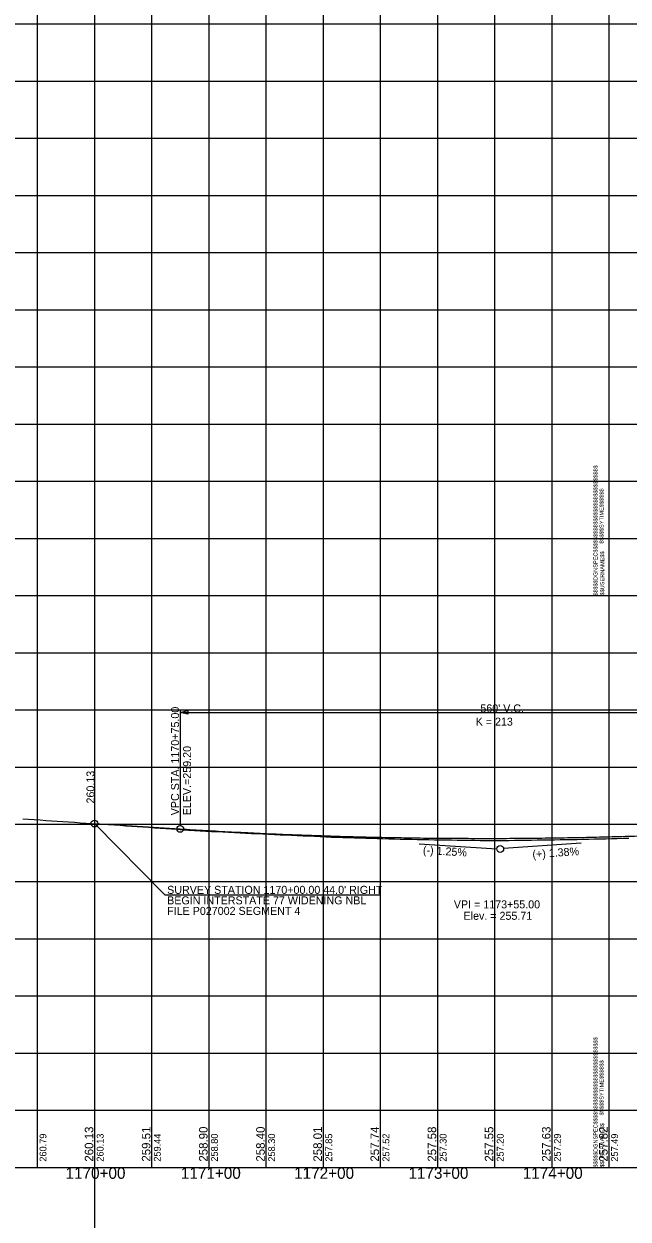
# Model space of a CAD drawing. Extents: x -90830 to 2015517, y -20856 to 836331.
# Drawn here: x 5862 to 6390, y -19432 to -18387 of the extents above; entities that cross this region are included whole.
import ezdxf

# ---------------------------------------------------------------- set-up
doc = ezdxf.new("R2010")
doc.units = 0
for name, color, linetype in [('Level 1', 7, 'Continuous'), ('RD_DDB_GradeTX', 7, 'Continuous'), ('RD_DDB_Profile_Elev', 7, 'Continuous'), ('RD_DDB_Profile_EX', 7, 'Continuous'), ('RD_DDB_Profile_Lbl', 7, 'Continuous'), ('RD_DDB_Profile_PR', 7, 'Continuous'), ('RD_DDB_StaTX', 7, 'Continuous'), ('RD_DDB_StripGrade', 7, 'Continuous'), ('RD_DDB_VCLbl', 7, 'Continuous'), ('RD_GPK_Profile_Cell', 7, 'Continuous'), ('RD_TX_Drainage', 7, 'Continuous')]:
    doc.layers.add(name, color=color, linetype=linetype)

msp = doc.modelspace()

# ---------------------------------------------------------------- linework, layer by layer
at = {"layer": 'Level 1'}
for p, q in [((5923.5, -12693.4), (5923.5, -20856.1)), ((5873.5, -17886.5), (5873.5, -18386.5)), ((5923.5, -17886.5), (5923.5, -18386.5)), ((5973.5, -17886.5), (5973.5, -18386.5)), ((6023.5, -17886.5), (6023.5, -18386.5)), ((6073.5, -17886.5), (6073.5, -18386.5)), ((6123.5, -17886.5), (6123.5, -18386.5)), ((6173.5, -17886.5), (6173.5, -18386.5)), ((6223.5, -17886.5), (6223.5, -18386.5)), ((6273.5, -17886.5), (6273.5, -18386.5)), ((6323.5, -17886.5), (6323.5, -18386.5)), ((6373.5, -17886.5), (6373.5, -18386.5)), ((6373.5, -17886.5), (6373.5, -18386.5)), ((6373.5, -17886.5), (6373.5, -18386.5)), ((4773.5, -18386.5), (6373.5, -18386.5)), ((4773.5, -18386.5), (6373.5, -18386.5)), ((5873.5, -18386.5), (5873.5, -18886.5)), ((5923.5, -18386.5), (5923.5, -18886.5)), ((5973.5, -18386.5), (5973.5, -18886.5)), ((6023.5, -18386.5), (6023.5, -18886.5)), ((6073.5, -18386.5), (6073.5, -18886.5)), ((6123.5, -18386.5), (6123.5, -18886.5)), ((6173.5, -18386.5), (6173.5, -18886.5)), ((6223.5, -18386.5), (6223.5, -18886.5)), ((6273.5, -18386.5), (6273.5, -18886.5)), ((6323.5, -18386.5), (6323.5, -18886.5)), ((6373.5, -18386.5), (6373.5, -18886.5)), ((6373.5, -18386.5), (6373.5, -18886.5)), ((6373.5, -18386.5), (7973.5, -18386.5)), ((6373.5, -18386.5), (6373.5, -18886.5)), ((6373.5, -18386.5), (7973.5, -18386.5)), ((4773.5, -18436.5), (6373.5, -18436.5)), ((6373.5, -18436.5), (7973.5, -18436.5)), ((4773.5, -18486.5), (6373.5, -18486.5)), ((6373.5, -18486.5), (7973.5, -18486.5)), ((4773.5, -18536.5), (6373.5, -18536.5)), ((6373.5, -18536.5), (7973.5, -18536.5)), ((4773.5, -18586.5), (6373.5, -18586.5)), ((6373.5, -18586.5), (7973.5, -18586.5)), ((4773.5, -18636.5), (6373.5, -18636.5)), ((6373.5, -18636.5), (7973.5, -18636.5)), ((4773.5, -18686.5), (6373.5, -18686.5)), ((6373.5, -18686.5), (7973.5, -18686.5)), ((4773.5, -18736.5), (6373.5, -18736.5)), ((6373.5, -18736.5), (7973.5, -18736.5)), ((4773.5, -18786.5), (6373.5, -18786.5)), ((6373.5, -18786.5), (7973.5, -18786.5)), ((4773.5, -18836.5), (6373.5, -18836.5)), ((6373.5, -18836.5), (7973.5, -18836.5)), ((4773.5, -18886.5), (6373.5, -18886.5)), ((4773.5, -18886.5), (6373.5, -18886.5)), ((5873.5, -18886.5), (5873.5, -19386.5)), ((5923.5, -18886.5), (5923.5, -19386.5)), ((5973.5, -18886.5), (5973.5, -19386.5)), ((6023.5, -18886.5), (6023.5, -19386.5)), ((6073.5, -18886.5), (6073.5, -19386.5)), ((6123.5, -18886.5), (6123.5, -19386.5)), ((6173.5, -18886.5), (6173.5, -19386.5)), ((6223.5, -18886.5), (6223.5, -19386.5)), ((6273.5, -18886.5), (6273.5, -19386.5)), ((6323.5, -18886.5), (6323.5, -19386.5)), ((6373.5, -18886.5), (7973.5, -18886.5)), ((6373.5, -18886.5), (6373.5, -19386.5)), ((6373.5, -18886.5), (6373.5, -19386.5)), ((6373.5, -18886.5), (7973.5, -18886.5)), ((6373.5, -18886.5), (6373.5, -19386.5)), ((4773.5, -18936.5), (6373.5, -18936.5)), ((6373.5, -18936.5), (7973.5, -18936.5)), ((4773.5, -18986.5), (6373.5, -18986.5)), ((6373.5, -18986.5), (7973.5, -18986.5)), ((4773.5, -19036.5), (6373.5, -19036.5)), ((6373.5, -19036.5), (7973.5, -19036.5)), ((4773.5, -19086.5), (6373.5, -19086.5)), ((6373.5, -19086.5), (7973.5, -19086.5)), ((4773.5, -19136.5), (6373.5, -19136.5)), ((6373.5, -19136.5), (7973.5, -19136.5)), ((4773.5, -19186.5), (6373.5, -19186.5)), ((6373.5, -19186.5), (7973.5, -19186.5)), ((4773.5, -19236.5), (6373.5, -19236.5)), ((6373.5, -19236.5), (7973.5, -19236.5)), ((4773.5, -19286.5), (6373.5, -19286.5)), ((6373.5, -19286.5), (7973.5, -19286.5)), ((4773.5, -19336.5), (6373.5, -19336.5)), ((6373.5, -19336.5), (7973.5, -19336.5)), ((4773.5, -19386.5), (6373.5, -19386.5)), ((6373.5, -19386.5), (7973.5, -19386.5))]:
    msp.add_line(p, q, dxfattribs=at)
at = {"layer": 'RD_DDB_GradeTX'}
for p, q in [((6207.6, -19103.5), (6275.5, -19107.8)), ((6349.3, -19103.1), (6281.5, -19107.7))]:
    msp.add_line(p, q, dxfattribs=at)
for centre in [(5923.5, -19085.8), (6278.5, -19108)]:
    msp.add_circle(centre, 3, dxfattribs=at)
at = {"layer": 'RD_DDB_Profile_EX'}
for points in [[(5860.9, -19081.6), (5865.9, -19082), (5870.9, -19082.3), (5875.9, -19082.7), (5880.9, -19083.1), (5885.9, -19083.4), (5890.9, -19083.8), (5895.9, -19084.1), (5900.9, -19084.4), (5905.9, -19084.7), (5910.9, -19085.1), (5915.9, -19085.4), (5920.9, -19085.7), (5925.9, -19086), (5930.9, -19086.3), (5935.9, -19086.6), (5940.9, -19087), (5945.9, -19087.3), (5950.9, -19087.7), (5955.9, -19088), (5960.9, -19088.4), (5965.9, -19088.8), (5970.9, -19089.1), (5975.9, -19089.5), (5980.9, -19089.8), (5985.9, -19090.2), (5990.9, -19090.5), (5995.9, -19090.8), (6000.9, -19091.2), (6005.9, -19091.5), (6010.9, -19091.8), (6015.9, -19092.1), (6020.9, -19092.4), (6025.9, -19092.7), (6030.9, -19092.9), (6035.9, -19093.2), (6040.9, -19093.4), (6045.9, -19093.7)], [(6045.9, -19093.7), (6050.9, -19093.9), (6055.9, -19094.2), (6060.9, -19094.4), (6065.9, -19094.6), (6070.9, -19094.9), (6075.9, -19095.1), (6080.9, -19095.4), (6085.9, -19095.6), (6090.9, -19095.8), (6095.9, -19096), (6100.9, -19096.2), (6105.9, -19096.5), (6110.9, -19096.7), (6115.9, -19097), (6120.9, -19097.2), (6125.9, -19097.4), (6130.9, -19097.6), (6135.9, -19097.8), (6140.9, -19098), (6145.9, -19098.1), (6150.9, -19098.3), (6155.9, -19098.4), (6160.9, -19098.6), (6165.9, -19098.7), (6170.9, -19098.8), (6175.9, -19099), (6180.9, -19099.1), (6185.9, -19099.2), (6190.9, -19099.4), (6195.9, -19099.5), (6200.9, -19099.6), (6205.9, -19099.7), (6210.9, -19099.8), (6215.9, -19099.9), (6220.9, -19100), (6225.9, -19100.1), (6230.9, -19100.1), (6235.9, -19100.2), (6240.9, -19100.3), (6245.9, -19100.4), (6250.9, -19100.4), (6255.9, -19100.4), (6260.9, -19100.5), (6265.9, -19100.5), (6270.9, -19100.5), (6275.9, -19100.5), (6280.9, -19100.5), (6285.9, -19100.5), (6290.9, -19100.4), (6295.9, -19100.4), (6300.9, -19100.3), (6305.9, -19100.3), (6310.9, -19100.2), (6315.9, -19100.2), (6320.9, -19100.1), (6325.9, -19100), (6330.9, -19099.9), (6335.9, -19099.8), (6340.9, -19099.8), (6345.9, -19099.7), (6350.9, -19099.6), (6355.9, -19099.5), (6360.9, -19099.3), (6365.9, -19099.2), (6370.9, -19099.1), (6375.9, -19099), (6380.9, -19098.8), (6385.9, -19098.7), (6390.9, -19098.6)]]:
    msp.add_lwpolyline(points, dxfattribs=at)
at = {"layer": 'RD_DDB_Profile_Lbl'}
for p, q in [((5923.5, -19085.8), (5985.2, -19148.1)), ((5985.2, -19148.1), (6173.8, -19148.1))]:
    msp.add_line(p, q, dxfattribs=at)
at = {"layer": 'RD_DDB_Profile_PR'}
msp.add_line((5923.5, -19085.8), (5998.5, -19090.5), dxfattribs=at)
msp.add_spline([(5998.5, -19090.5), (6009.7, -19091.2), (6020.9, -19091.8), (6032.1, -19092.5), (6043.3, -19093.1), (6054.5, -19093.6), (6065.7, -19094.2), (6076.9, -19094.7), (6088.1, -19095.2), (6099.3, -19095.6), (6110.5, -19096), (6121.7, -19096.4), (6132.9, -19096.8), (6144.1, -19097.1), (6155.3, -19097.4), (6166.5, -19097.7), (6177.7, -19097.9), (6188.9, -19098.1), (6200.1, -19098.3), (6211.3, -19098.5), (6222.5, -19098.6), (6233.7, -19098.7), (6244.9, -19098.7), (6256.1, -19098.8), (6267.3, -19098.8), (6278.5, -19098.8), (6289.7, -19098.7), (6300.9, -19098.6), (6312.1, -19098.5), (6323.3, -19098.4), (6334.5, -19098.2), (6345.7, -19098), (6356.9, -19097.8), (6368.1, -19097.5), (6379.3, -19097.2), (6390.5, -19096.9), (6401.7, -19096.6), (6412.9, -19096.2), (6424.1, -19095.8), (6435.3, -19095.4), (6446.5, -19094.9), (6457.7, -19094.4), (6468.9, -19093.9), (6480.1, -19093.3), (6491.3, -19092.7), (6502.5, -19092.1), (6513.7, -19091.5), (6524.9, -19090.8), (6536.1, -19090.1), (6547.3, -19089.4), (6558.5, -19088.6)], degree=3, dxfattribs=at)
at = {"layer": 'RD_DDB_VCLbl'}
for p, q in [((5998.5, -18986.1), (5998.5, -19087.5)), ((5998.5, -18988.6), (6558.5, -18988.6))]:
    msp.add_line(p, q, dxfattribs=at)
msp.add_circle((5998.5, -19090.5), 3, dxfattribs=at)
at = {"layer": 'RD_GPK_Profile_Cell'}
msp.add_line((4823.5, -19386.5), (75223.5, -19386.5), dxfattribs=at)
at = {"layer": 'RD_TX_Drainage'}
msp.add_lwpolyline([(6005.1, -18990.3), (5998.5, -18988.6), (6005.1, -18987)], close=True, dxfattribs=at)

# ---------------------------------------------------------------- texts
at = {"layer": 'Level 1'}
for s, p in [('$$$$$DGNSPEC$$$$$$$$$$$$$$$$$$$$$$$$$$$$', (6363.6, -18886.6)), ('$$$$$SYTIME$$$$$$', (6368.9, -18841)), ('$$USERNAME$$', (6369.5, -18886.4)), ('$$$$$DGNSPEC$$$$$$$$$$$$$$$$$$$$$$$$$$$$', (6363.6, -19386.6)), ('$$$$$SYTIME$$$$$$', (6368.9, -19341)), ('$$USERNAME$$', (6369.5, -19386.4))]:
    msp.add_text(s, height=3.544, rotation=90, dxfattribs=at).set_placement(p)
at = {"layer": 'RD_DDB_GradeTX'}
for s, rotation, p in [('(-) 1.25%', 356.4353, (6210.7, -19112.3)), ('(+) 1.38%', 3.9445, (6306.9, -19116.2))]:
    msp.add_text(s, height=7, rotation=rotation, dxfattribs=at).set_placement(p)
at = {"layer": 'RD_DDB_Profile_Elev'}
for s, p in [('260.13', (5922.5, -19381.5)), ('259.51', (5972.5, -19381.5)), ('258.90', (6022.5, -19381.5)), ('258.40', (6072.5, -19381.5)), ('258.01', (6122.5, -19381.5)), ('257.74', (6172.5, -19381.5)), ('257.58', (6222.5, -19381.5)), ('257.55', (6272.5, -19381.5)), ('257.63', (6322.5, -19381.5)), ('257.82', (6372.5, -19381.5))]:
    msp.add_text(s, height=7.5, rotation=90, dxfattribs=at).set_placement(p)
at = {"layer": 'RD_DDB_Profile_Lbl'}
msp.add_text('260.13', height=7, rotation=90, dxfattribs=at).set_placement((5923.5, -19068.3))
for s, p in [("SURVEY STATION 1170+00.00 44.0' RIGHT", (5987.1, -19147.3)), ('BEGIN INTERSTATE 77 WIDENING NBL', (5987.1, -19156.5)), ('FILE P027002 SEGMENT 4', (5987.1, -19165.7)), ('VPI = 1173+55.00', (6237.9, -19160)), ('Elev. = 255.71', (6246.4, -19170))]:
    msp.add_text(s, height=7, dxfattribs=at).set_placement(p)
at = {"layer": 'RD_DDB_StaTX'}
for s, p in [('1170+00', (5898.2, -19396.5)), ('1171+00', (5999.1, -19396.5)), ('1172+00', (6098.2, -19396.5)), ('1173+00', (6198.2, -19396.5)), ('1174+00', (6298.2, -19396.5))]:
    msp.add_text(s, height=10, dxfattribs=at).set_placement(p)
at = {"layer": 'RD_DDB_StripGrade'}
for s, height, p in [('VPC STA. 1170+75.00 ', 7, (5997.5, -19078.6)), ('ELEV.=259.20', 7, (6008, -19078.6)), ('260.79', 6, (5881.5, -19381.5)), ('260.13', 6, (5931.5, -19381.5)), ('259.44', 6, (5981.5, -19381.5)), ('258.80', 6, (6031.5, -19381.5)), ('258.30', 6, (6081.5, -19381.5)), ('257.85', 6, (6131.5, -19381.5)), ('257.52', 6, (6181.5, -19381.5)), ('257.30', 6, (6231.5, -19381.5)), ('257.20', 6, (6281.5, -19381.5)), ('257.29', 6, (6331.5, -19381.5)), ('257.49', 6, (6381.5, -19381.5))]:
    msp.add_text(s, height=height, rotation=90, dxfattribs=at).set_placement(p)
at = {"layer": 'RD_DDB_VCLbl'}
for s, p in [("560' V.C.", (6261.1, -18988.6)), ('K = 213', (6257, -19000.2))]:
    msp.add_text(s, height=7, dxfattribs=at).set_placement(p)

doc.saveas('drawing.dxf')
